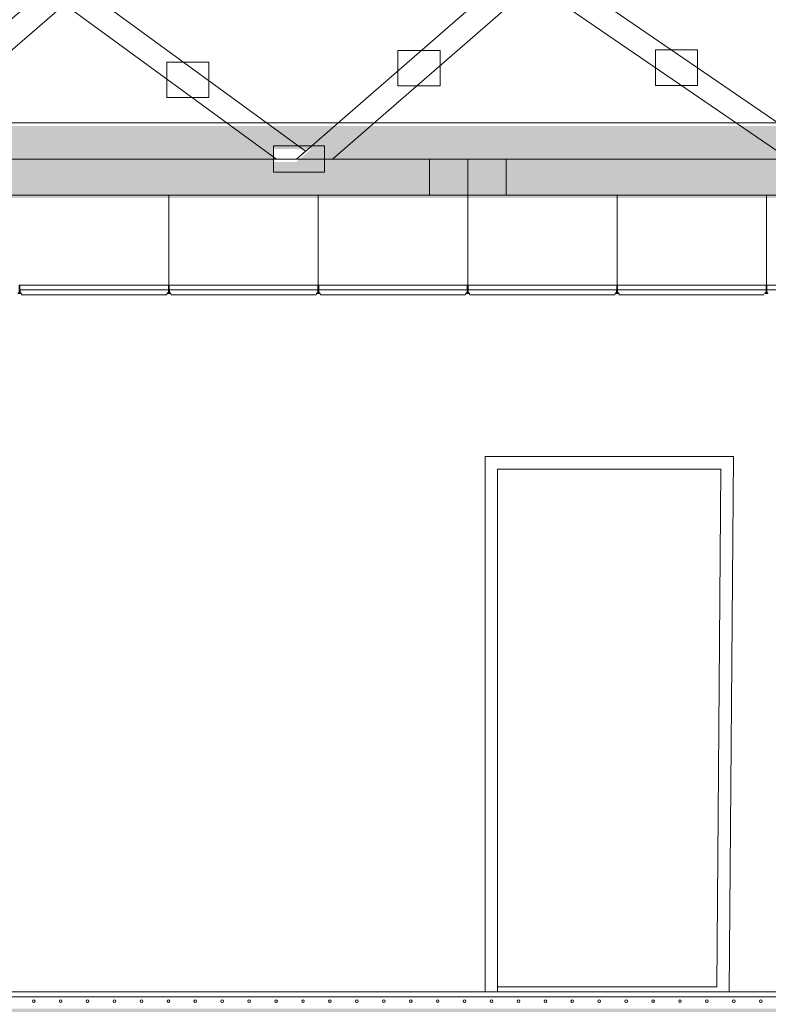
# Model space of a CAD drawing. Header units: millimetres. Extents: x -604189 to 881711, y -381903 to -7297.
# Tile 1030 of 1056: x -215984 to -212978, y -21313 to -17359. Entities that reach past the tile are written whole.
import ezdxf

# ---------------------------------------------------------------- set-up
doc = ezdxf.new("R2010")
doc.units = ezdxf.units.MM
doc.header["$LTSCALE"] = 100
for name, color, linetype, lineweight in [('2_gk', 111, 'Continuous', 18), ('4_detal', 24, 'Continuous', 5), ('standard', 7, 'Continuous', 5)]:
    doc.layers.add(name, color=color, linetype=linetype, lineweight=lineweight)
doc.layers.add('OPIS', color=7, linetype='Continuous')

msp = doc.modelspace()

# ---------------------------------------------------------------- hatches: boundary and pattern name
at = {"layer": '4_detal'}
for points in [[(-215986.7, -18425.2), (-215986.7, -18455.2), (-215987.2, -18455.2), (-215989.7, -18455.2, 0.414214), (-215991.2, -18456.7), (-215991.2, -18458.2), (-215979.2, -18458.2), (-215979.2, -18456.7, 0.414214), (-215980.7, -18455.2), (-215983.2, -18455.2), (-215983.7, -18455.2), (-215983.7, -18425.2), (-215985.2, -18425.2)], [(-215386.7, -18425.2), (-215386.7, -18455.2), (-215387.2, -18455.2), (-215389.7, -18455.2, 0.414214), (-215391.2, -18456.7), (-215391.2, -18458.2), (-215379.2, -18458.2), (-215379.2, -18456.7, 0.414214), (-215380.7, -18455.2), (-215383.2, -18455.2), (-215383.7, -18455.2), (-215383.7, -18425.2), (-215385.2, -18425.2)], [(-214786.7, -18425.2), (-214786.7, -18455.2), (-214787.2, -18455.2), (-214789.7, -18455.2, 0.414214), (-214791.2, -18456.7), (-214791.2, -18458.2), (-214779.2, -18458.2), (-214779.2, -18456.7, 0.414214), (-214780.7, -18455.2), (-214783.2, -18455.2), (-214783.7, -18455.2), (-214783.7, -18425.2), (-214785.2, -18425.2)], [(-214186.7, -18425.2), (-214186.7, -18455.2), (-214187.2, -18455.2), (-214189.7, -18455.2, 0.414214), (-214191.2, -18456.7), (-214191.2, -18458.2), (-214179.2, -18458.2), (-214179.2, -18456.7, 0.414214), (-214180.7, -18455.2), (-214183.2, -18455.2), (-214183.7, -18455.2), (-214183.7, -18425.2), (-214185.2, -18425.2)], [(-213586.7, -18425.2), (-213586.7, -18455.2), (-213587.2, -18455.2), (-213589.7, -18455.2, 0.414214), (-213591.2, -18456.7), (-213591.2, -18458.2), (-213579.2, -18458.2), (-213579.2, -18456.7, 0.414214), (-213580.7, -18455.2), (-213583.2, -18455.2), (-213583.7, -18455.2), (-213583.7, -18425.2), (-213585.2, -18425.2)], [(-212986.7, -18425.2), (-212986.7, -18455.2), (-212987.2, -18455.2), (-212989.7, -18455.2, 0.414214), (-212991.2, -18456.7), (-212991.2, -18458.2), (-212979.2, -18458.2), (-212979.2, -18456.7, 0.414214), (-212980.7, -18455.2), (-212983.2, -18455.2), (-212983.7, -18455.2), (-212983.7, -18425.2), (-212985.2, -18425.2)]]:
    msp.add_hatch(color=256, dxfattribs=at).paths.add_polyline_path(points)
at = {"layer": 'OPIS', "linetype": 'ByBlock', "lineweight": 5, "true_color": 0xf4ee51}
h = msp.add_hatch(dxfattribs=at)
h.set_pattern_fill('HONEY', color=41, scale=10)
h.set_pattern_definition([(0, (82519.571, 403865.543), (47.625, 27.4963064), [31.75, -63.5]), (120, (82519.571, 403865.543), (-47.6249999, 27.4963066), [31.75, -63.5]), (60, (82519.571, 403865.543), (1e-07, 54.9926131), [-63.5, 31.75])])
h.paths.add_polyline_path([(-205087.4, -20715), (-205125.2, -20715), (-205125.2, -20745), (-205125.2, -20765), (-205185.2, -20765), (-205185.2, -20775), (-205165.2, -20775), (-205165.2, -22175), (-205185.2, -22175), (-205185.2, -22373.2), (-205125.2, -22373.2), (-205125.2, -22393.2), (-204965.2, -22393.2), (-204965.2, -21742.7), (-204965.2, -20724.4)])
h.paths.add_polyline_path([(-204965.2, -23740.9), (-205125.2, -23733.2), (-205125.2, -23545), (-205125.2, -23575), (-205125.2, -23783.2), (-205165.2, -23793.2), (-205185.2, -23605), (-205165.2, -23605), (-205165.2, -25160), (-204965.2, -25348.2)])
h.paths.add_polyline_path([(-205090.2, -25348.2), (-205165.2, -25160), (-205170.2, -26473.2), (-205090.2, -26473.2)])
h.paths.add_polyline_path([(-205415.2, -25360), (-211465.2, -25360), (-211465.2, -25510), (-205410.2, -25484.8)])
h.paths.add_polyline_path([(-211465.2, -25360), (-217515.2, -25365), (-217520.2, -25484.8), (-211465.2, -25510)])
h.paths.add_polyline_path([(-217765.2, -23805), (-217745.2, -23805), (-217745.2, -23795), (-217847.9, -23769.3), (-217805.2, -23795), (-217805.2, -23745), (-217965.2, -23752.7), (-217965.2, -25348.2), (-217765.2, -25353.2)])
h.paths.add_polyline_path([(-217765.2, -25353.2), (-217850.2, -25348.2), (-217840.2, -26473.2), (-217765.2, -26473.2)])
h.paths.add_polyline_path([(-217765.2, -20775), (-217745.2, -20775), (-217745.2, -20765), (-217805.2, -20765), (-217805.2, -20715), (-217843, -20715), (-217965.2, -20724.4), (-217965.2, -22375.5), (-217805.2, -22373.2), (-217755.2, -22363.2), (-217765.2, -22185)])
h.paths.add_polyline_path([(-211465.2, -21330), (-217515.2, -21330), (-217515.2, -21355), (-211465.2, -21355)])
h.paths.add_polyline_path([(-217765.2, -17399.2), (-217965.2, -17409.7), (-217965.2, -18605), (-217805.2, -18605), (-217805.2, -18585), (-217745.2, -18585), (-217745.2, -18575), (-217765.2, -18575), (-217765.2, -18315), (-217765.2, -18315), (-217765.2, -18075)])
h.paths.add_polyline_path([(-217515.2, -17930), (-217587.7, -17930), (-217587.7, -18001.5), (-217640.2, -18001.5), (-217640.2, -18075), (-217515.2, -18075)])
h.paths.add_polyline_path([(-217640.2, -18001.5), (-217692.7, -18001.5), (-217692.7, -17930), (-217765.2, -17930), (-217765.2, -18075), (-217640.2, -18075)])
h.paths.add_polyline_path([(-217640.2, -17930), (-217692.7, -17930), (-217692.7, -18001.5), (-217640.2, -18001.5)], flags=17)
h.paths.add_polyline_path([(-217587.7, -17930), (-217640.2, -17930), (-217640.2, -18001.5), (-217587.7, -18001.5)], flags=17)
h.paths.add_polyline_path([(-214339.2, -17930), (-214759.8, -17930), (-214759.8, -17982.5), (-214964.8, -17982.5), (-214964.8, -17930), (-216505.1, -17930), (-216505.1, -17991.3), (-216855.1, -17991.3), (-216855.1, -17930), (-217515.2, -17930), (-217515.2, -18075), (-214339.2, -18075)])
h.paths.add_polyline_path([(-216505.1, -17930), (-216855.1, -17930), (-216855.1, -17991.3), (-216505.1, -17991.3)], flags=17)
h.paths.add_polyline_path([(-217088.2, -17785), (-217515.2, -17785), (-217515.2, -17930), (-216874.9, -17930)])
h.paths.add_polyline_path([(-217515.2, -17785), (-217567.7, -17785), (-217567.7, -17930), (-217515.2, -17930)])
h.paths.add_polyline_path([(-217567.7, -17785), (-217640.2, -17785), (-217640.2, -17858.5), (-217587.7, -17858.5), (-217587.7, -17930), (-217567.7, -17930)])
h.paths.add_polyline_path([(-217640.2, -17785), (-217712.7, -17785), (-217712.7, -17930), (-217692.7, -17930), (-217692.7, -17858.5), (-217640.2, -17858.5)])
h.paths.add_polyline_path([(-217712.7, -17785), (-217765.2, -17785), (-217765.2, -17930), (-217712.7, -17930)])
h.paths.add_polyline_path([(-216830.2, -17785), (-217088.2, -17785), (-216874.9, -17930), (-216855.1, -17930), (-216855.1, -17867.3), (-216709.2, -17867.3)])
h.paths.add_polyline_path([(-216500.8, -17785), (-216830.2, -17785), (-216709.2, -17867.3), (-216596, -17867.3)])
h.paths.add_polyline_path([(-216355.5, -17785), (-216500.8, -17785), (-216596, -17867.3), (-216505.1, -17867.3), (-216505.1, -17914.3)])
h.paths.add_polyline_path([(-215152.3, -17785), (-216355.5, -17785), (-216505.1, -17914.3), (-216505.1, -17930), (-214964.8, -17930), (-214964.8, -17921.9)])
h.paths.add_polyline_path([(-213105.8, -17785), (-214561.7, -17785), (-214728.4, -17930), (-212893.7, -17930)])
h.paths.add_polyline_path([(-214561.7, -17785), (-214706.4, -17785), (-214812.8, -17877.5), (-214759.8, -17877.5), (-214759.8, -17930), (-214728.4, -17930)])
h.paths.add_polyline_path([(-214706.4, -17785), (-214991.2, -17785), (-214864.5, -17877.5), (-214812.8, -17877.5)])
h.paths.add_polyline_path([(-214991.2, -17785), (-215152.3, -17785), (-214964.8, -17921.9), (-214964.8, -17877.5), (-214864.5, -17877.5)])
h.paths.add_polyline_path([(-214031.2, -17930), (-214185.2, -17930), (-214185.2, -18075), (-214031.2, -18075)])
h.paths.add_polyline_path([(-214185.2, -17930), (-214339.2, -17930), (-214339.2, -18075), (-214185.2, -18075)])
h.paths.add_polyline_path([(-214759.8, -17930), (-214964.8, -17930), (-214964.8, -17982.5), (-214759.8, -17982.5)], flags=17)
h.paths.add_polyline_path([(-214759.8, -17877.5), (-214812.8, -17877.5), (-214873.1, -17930), (-214759.8, -17930)])
h.paths.add_polyline_path([(-216505.1, -17867.3), (-216596, -17867.3), (-216668.5, -17930), (-216523.2, -17930), (-216505.1, -17914.3)])
h.paths.add_polyline_path([(-216709.2, -17867.3), (-216855.1, -17867.3), (-216855.1, -17930), (-216668.5, -17930), (-216645.8, -17910.4)])
h.paths.add_polyline_path([(-212868.9, -17930), (-214031.2, -17930), (-214031.2, -18075), (-211612.8, -18075), (-211612.8, -17930), (-212684.9, -17930), (-212684.9, -17982.5), (-212868.9, -17982.5)])
h.paths.add_polyline_path([(-211465.2, -17785), (-212521.8, -17785), (-212672.5, -17930), (-211465.2, -17930)])
h.paths.add_polyline_path([(-212658.8, -17785), (-212937.5, -17785), (-212802.2, -17877.5), (-212755, -17877.5)])
h.paths.add_polyline_path([(-212521.8, -17785), (-212658.8, -17785), (-212755, -17877.5), (-212684.9, -17877.5), (-212684.9, -17930), (-212672.5, -17930)])
h.paths.add_polyline_path([(-212937.5, -17785), (-213105.8, -17785), (-212893.7, -17930), (-212868.9, -17930), (-212868.9, -17877.5), (-212802.2, -17877.5)])
h.paths.add_polyline_path([(-212684.9, -17930), (-212868.9, -17930), (-212868.9, -17982.5), (-212684.9, -17982.5)], flags=17)
h.paths.add_polyline_path([(-212684.9, -17877.5), (-212755, -17877.5), (-212809.6, -17930), (-212684.9, -17930)])
h.paths.add_polyline_path([(-212774.6, -17896.3), (-212802.2, -17877.5), (-212868.9, -17877.5), (-212868.9, -17930), (-212809.6, -17930)])
h.paths.add_polyline_path([(-211465.2, -17931.3), (-211612.8, -17931.3), (-211612.8, -18073.7), (-211465.2, -18073.7)])
h.paths.add_polyline_path([(-211377.7, -17931.3), (-211465.2, -17931.3), (-211465.2, -18073.7), (-211377.7, -18073.7)])
h.paths.add_polyline_path([(-210064.8, -17930), (-210873.1, -17930), (-210873.1, -17982.5), (-211057.1, -17982.5), (-211057.1, -17930), (-211377.7, -17930), (-211377.7, -18075), (-210064.8, -18075)])
h.paths.add_polyline_path([(-211201.5, -17785), (-211465.2, -17785), (-211465.2, -17930), (-211062.3, -17930)])
h.paths.add_polyline_path([(-211069.8, -17785), (-211201.5, -17785), (-211062.3, -17930), (-211057.1, -17930), (-211057.1, -17877.5), (-210981.1, -17877.5)])
h.paths.add_polyline_path([(-210854.6, -17785), (-211069.8, -17785), (-210981.1, -17877.5), (-210945.1, -17877.5)])
h.paths.add_polyline_path([(-210721.6, -17785), (-210854.6, -17785), (-210945.1, -17877.5), (-210873.1, -17877.5), (-210873.1, -17930), (-210863.6, -17930)])
h.paths.add_polyline_path([(-209286.6, -17785), (-210721.6, -17785), (-210863.6, -17930), (-209153.6, -17930)])
h.paths.add_polyline_path([(-210873.1, -17877.5), (-210945.1, -17877.5), (-210996.5, -17930), (-210873.1, -17930)])
h.paths.add_polyline_path([(-210873.1, -17930), (-211057.1, -17930), (-211057.1, -17982.5), (-210873.1, -17982.5)], flags=17)
h.paths.add_polyline_path([(-210963.3, -17896), (-210981.1, -17877.5), (-211057.1, -17877.5), (-211057.1, -17930), (-210996.5, -17930)])
h.paths.add_polyline_path([(-207178.6, -17785), (-208818.1, -17785), (-208936.7, -17907.4), (-208936.7, -17930), (-207086.2, -17930), (-207086.2, -17888.3)])
h.paths.add_polyline_path([(-207086.2, -17930), (-208805.2, -17930), (-208805.2, -17940.5), (-208682.7, -17940.5), (-208682.7, -18064.5), (-208805.2, -18064.5), (-208805.2, -18075), (-205415.2, -18075), (-205415.2, -17930), (-206778.2, -17930), (-206778.2, -17994.7), (-207086.2, -17994.7)])
h.paths.add_polyline_path([(-208682.7, -17940.5), (-208805.2, -17940.5), (-208805.2, -18064.5), (-208682.7, -18064.5)], flags=17)
h.paths.add_polyline_path([(-208805.2, -17940.5), (-208927.7, -17940.5), (-208927.7, -18064.5), (-208805.2, -18064.5)], flags=17)
h.paths.add_polyline_path([(-208927.7, -17940.5), (-208805.2, -17940.5), (-208805.2, -17930), (-208936.7, -17930), (-208936.7, -17996), (-209141.7, -17996), (-209141.7, -17930), (-210064.8, -17930), (-210064.8, -18075), (-208805.2, -18075), (-208805.2, -18064.5), (-208927.7, -18064.5)])
h.paths.add_polyline_path([(-208950.4, -17785), (-209157.7, -17785), (-209085.3, -17864), (-209026.9, -17864)])
h.paths.add_polyline_path([(-209157.7, -17785), (-209286.6, -17785), (-209153.6, -17930), (-209141.7, -17930), (-209141.7, -17864), (-209085.3, -17864)])
h.paths.add_polyline_path([(-208818.1, -17785), (-208950.4, -17785), (-209026.9, -17864), (-208936.7, -17864), (-208936.7, -17907.4)])
h.paths.add_polyline_path([(-208936.7, -17864), (-209026.9, -17864), (-209056.9, -17894.9), (-209024.8, -17930), (-208958.6, -17930), (-208936.7, -17907.4)])
h.paths.add_polyline_path([(-209056.9, -17894.9), (-209085.3, -17864), (-209141.7, -17864), (-209141.7, -17930), (-209024.8, -17930)])
h.paths.add_polyline_path([(-208936.7, -17930), (-209141.7, -17930), (-209141.7, -17996), (-208936.7, -17996)], flags=17)
h.paths.add_polyline_path([(-205415.2, -17785), (-206632.1, -17785), (-206778.2, -17901.1), (-206778.2, -17930), (-205415.2, -17930)])
h.paths.add_polyline_path([(-206632.1, -17785), (-206784.8, -17785), (-206866.3, -17849.7), (-206778.2, -17849.7), (-206778.2, -17901.1)])
h.paths.add_polyline_path([(-206784.8, -17785), (-207051.2, -17785), (-206993.3, -17849.7), (-206866.3, -17849.7)])
h.paths.add_polyline_path([(-207051.2, -17785), (-207178.6, -17785), (-207086.2, -17888.3), (-207086.2, -17849.7), (-206993.3, -17849.7)])
h.paths.add_polyline_path([(-206993.3, -17849.7), (-207086.2, -17849.7), (-207086.2, -17888.3), (-207048.9, -17930), (-206921.5, -17930), (-206940.5, -17908.7)])
h.paths.add_polyline_path([(-206778.2, -17849.7), (-206866.3, -17849.7), (-206940.5, -17908.7), (-206921.5, -17930), (-206814.6, -17930), (-206778.2, -17901.1)])
h.paths.add_polyline_path([(-206778.2, -17930), (-207086.2, -17930), (-207086.2, -17994.7), (-206778.2, -17994.7)], flags=17)
h.paths.add_polyline_path([(-204985, -16405.2), (-204985, -16255.2), (-205165.2, -16255.2), (-205165.2, -18575), (-205185.2, -18575), (-205185.2, -18585), (-205125.2, -18585), (-205125.2, -18605), (-204965.2, -18605), (-204965.2, -18142.7), (-204965.2, -16405.2)])
h.paths.add_polyline_path([(-205415.2, -16255.2), (-205503.3, -16255.2), (-205503.3, -16521.3), (-205415.2, -16516.7)])

# ---------------------------------------------------------------- linework, layer by layer
at = {"layer": '2_gk', "color": 0, "lineweight": 20}
msp.add_lwpolyline([(-211465.2, -18063.2), (-217515.2, -18063.2)], dxfattribs=at)
at = {"layer": '2_gk'}
for points in [[(-215978.7, -18455.2), (-215983.2, -18455.2)], [(-215978.7, -18455.2), (-215976.6, -18463.2)], [(-215976.6, -18463.2), (-215393.9, -18463.2)], [(-215391.7, -18455.2), (-215393.9, -18463.2)], [(-215391.7, -18455.2), (-215387.2, -18455.2)], [(-215378.7, -18455.2), (-215383.2, -18455.2)], [(-215378.7, -18455.2), (-215376.6, -18463.2)], [(-214793.9, -18463.2), (-215376.6, -18463.2)], [(-214791.7, -18455.2), (-214793.9, -18463.2)], [(-214791.7, -18455.2), (-214787.2, -18455.2)], [(-214778.7, -18455.2), (-214783.2, -18455.2)], [(-214778.7, -18455.2), (-214776.6, -18463.2)], [(-214776.6, -18463.2), (-214193.9, -18463.2)], [(-214191.7, -18455.2), (-214193.9, -18463.2)], [(-214191.7, -18455.2), (-214187.2, -18455.2)], [(-214178.7, -18455.2), (-214183.2, -18455.2)], [(-214178.7, -18455.2), (-214176.6, -18463.2)], [(-213593.9, -18463.2), (-214176.6, -18463.2)], [(-213591.7, -18455.2), (-213593.9, -18463.2)], [(-213591.7, -18455.2), (-213587.2, -18455.2)], [(-213578.7, -18455.2), (-213583.2, -18455.2)], [(-213578.7, -18455.2), (-213576.6, -18463.2)], [(-212993.9, -18463.2), (-213576.6, -18463.2)]]:
    msp.add_lwpolyline(points, dxfattribs=at)
at = {"layer": '4_detal', "color": 1, "ltscale": 0.5}
for points in [[(-215385.2, -18425.2), (-215385.2, -18063.2)], [(-214785.2, -18425.2), (-214785.2, -18063.2)], [(-214185.2, -18425.2), (-214185.2, -18063.2)], [(-213585.2, -18425.2), (-213585.2, -18063.2)], [(-212985.2, -18425.2), (-212985.2, -18063.2)]]:
    msp.add_lwpolyline(points, dxfattribs=at)
at = {"layer": '4_detal'}
for points in [[(-215986.7, -18425.2), (-215986.7, -18455.2), (-215989.7, -18455.2, 0.414214), (-215991.2, -18456.7), (-215991.2, -18458.2), (-215979.2, -18458.2), (-215979.2, -18456.7, 0.414214), (-215980.7, -18455.2), (-215983.7, -18455.2), (-215983.7, -18425.2), (-215986.7, -18425.2)], [(-215386.7, -18425.2), (-215386.7, -18455.2), (-215389.7, -18455.2, 0.414214), (-215391.2, -18456.7), (-215391.2, -18458.2), (-215379.2, -18458.2), (-215379.2, -18456.7, 0.414214), (-215380.7, -18455.2), (-215383.7, -18455.2), (-215383.7, -18425.2), (-215386.7, -18425.2)], [(-214786.7, -18425.2), (-214786.7, -18455.2), (-214789.7, -18455.2, 0.414214), (-214791.2, -18456.7), (-214791.2, -18458.2), (-214779.2, -18458.2), (-214779.2, -18456.7, 0.414214), (-214780.7, -18455.2), (-214783.7, -18455.2), (-214783.7, -18425.2), (-214786.7, -18425.2)], [(-214186.7, -18425.2), (-214186.7, -18455.2), (-214189.7, -18455.2, 0.414214), (-214191.2, -18456.7), (-214191.2, -18458.2), (-214179.2, -18458.2), (-214179.2, -18456.7, 0.414214), (-214180.7, -18455.2), (-214183.7, -18455.2), (-214183.7, -18425.2), (-214186.7, -18425.2)], [(-213586.7, -18425.2), (-213586.7, -18455.2), (-213589.7, -18455.2, 0.414214), (-213591.2, -18456.7), (-213591.2, -18458.2), (-213579.2, -18458.2), (-213579.2, -18456.7, 0.414214), (-213580.7, -18455.2), (-213583.7, -18455.2), (-213583.7, -18425.2), (-213586.7, -18425.2)], [(-212986.7, -18425.2), (-212986.7, -18455.2), (-212989.7, -18455.2, 0.414214), (-212991.2, -18456.7), (-212991.2, -18458.2), (-212979.2, -18458.2), (-212979.2, -18456.7, 0.414214), (-212980.7, -18455.2), (-212983.7, -18455.2), (-212983.7, -18425.2), (-212986.7, -18425.2)]]:
    msp.add_lwpolyline(points, format="xyb", dxfattribs=at)
for points in [[(-215386.7, -18425.2), (-215983.7, -18425.2), (-215983.7, -18443.2)], [(-215383.7, -18425.2), (-214786.7, -18425.2), (-214786.7, -18443.2)], [(-214186.7, -18425.2), (-214783.7, -18425.2), (-214783.7, -18443.2)], [(-214183.7, -18425.2), (-213586.7, -18425.2), (-213586.7, -18443.2)], [(-213583.7, -18425.2), (-212986.7, -18425.2), (-212986.7, -18443.2)], [(-211465.2, -18425.2), (-212983.7, -18425.2), (-212983.7, -18443.2)], [(-215386.7, -18443.2), (-215983.7, -18443.2)], [(-215983.2, -18455.2), (-215983.2, -18443.2)], [(-215387.2, -18455.2), (-215387.2, -18443.2)], [(-215383.7, -18443.2), (-214786.7, -18443.2)], [(-215383.2, -18455.2), (-215383.2, -18443.2)], [(-214787.2, -18455.2), (-214787.2, -18443.2)], [(-214186.7, -18443.2), (-214783.7, -18443.2)], [(-214783.2, -18455.2), (-214783.2, -18443.2)], [(-214187.2, -18455.2), (-214187.2, -18443.2)], [(-214183.7, -18443.2), (-213586.7, -18443.2)], [(-214183.2, -18455.2), (-214183.2, -18443.2)], [(-213587.2, -18455.2), (-213587.2, -18443.2)], [(-213583.7, -18443.2), (-212986.7, -18443.2)], [(-213583.2, -18455.2), (-213583.2, -18443.2)], [(-212386.7, -18443.2), (-212983.7, -18443.2)]]:
    msp.add_lwpolyline(points, dxfattribs=at)
at = {"layer": 'OPIS', "color": 2, "linetype": 'ByBlock', "lineweight": 13, "true_color": 0xf1eb1f}
for p, q in [((-205415.2, -17773.2), (-217765.2, -17773.2)), ((-205415.2, -17918.2), (-217765.2, -17918.2))]:
    msp.add_line(p, q, dxfattribs=at)
at = {"layer": 'OPIS', "color": 215, "linetype": 'ByBlock', "lineweight": 13, "true_color": 0xa953a0}
msp.add_line((-217765.2, -18063.2), (-205415.2, -18063.2), dxfattribs=at)
at = {"layer": 'OPIS', "color": 0, "linetype": 'ByBlock', "lineweight": 20}
for p, q in [((-214065.2, -19163.2), (-214065.2, -21263.2)), ((-213168.2, -19163.2), (-213185.2, -21243.2)), ((-217515.2, -21263.2), (-211465.2, -21263.2)), ((-217515.2, -21283.2), (-211465.2, -21283.2))]:
    msp.add_line(p, q, dxfattribs=at)
msp.add_lwpolyline([(-214115.2, -21263.2), (-214115.2, -19113.2), (-213117.8, -19113.2), (-213135.4, -21263.2)], dxfattribs=at)
msp.add_lwpolyline([(-214065.2, -19163.2), (-213168.2, -19163.2), (-213185.2, -21243.2), (-214065.2, -21243.2)], close=True, dxfattribs=at)
at = {"layer": 'OPIS', "color": 240, "linetype": 'ByBlock', "lineweight": 20, "true_color": 0xed1f24}
for centre in [(-215928.2, -21300), (-215820, -21300), (-215711.9, -21300), (-215603.7, -21300), (-215495.6, -21300), (-215387.4, -21300), (-215279.3, -21300), (-215171.1, -21300), (-215063, -21300), (-214954.8, -21300), (-214846.7, -21300), (-214738.5, -21300), (-214630.4, -21300), (-214522.2, -21300), (-214414.1, -21300), (-214305.9, -21300), (-214197.8, -21300), (-214089.6, -21300), (-213981.5, -21300), (-213873.3, -21300), (-213765.2, -21300), (-213657.1, -21300), (-213548.9, -21300), (-213440.8, -21300), (-213332.6, -21300), (-213224.5, -21300), (-213116.3, -21300), (-213008.2, -21300)]:
    msp.add_circle(centre, 5.26, dxfattribs=at)
at = {"layer": 'standard', "color": 22, "lineweight": 0}
for points in [[(-213920.9, -17215.8), (-213961.4, -17188.1), (-214038.4, -17192.1), (-214873.1, -17918.2), (-214728.4, -17918.2)], [(-212893.7, -17918.2), (-212809.6, -17918.2), (-212774.6, -17884.6), (-213805.1, -17179.9), (-213961.4, -17188.1)], [(-214953.7, -17918.2), (-214873.1, -17918.2), (-214836.4, -17886.2), (-215670, -17277.6), (-215820.3, -17285.5)], [(-215804.6, -17297), (-215820.3, -17285.5), (-215944.1, -17292), (-216668.5, -17918.2), (-216523.2, -17918.2)], [(-214185.2, -18063.2), (-214185.2, -17918.2), (-217765.2, -17918.2), (-217765.2, -18063.2)], [(-208805.2, -18063.2), (-208805.2, -17918.2), (-214185.2, -17918.2), (-214185.2, -18063.2)]]:
    msp.add_lwpolyline(points, close=True, dxfattribs=at)
at = {"layer": 'standard', "color": 0, "lineweight": 0}
for points in [[(-214296.4, -17482), (-214465.8, -17482), (-214465.8, -17624.3), (-214296.4, -17624.3)], [(-213261.7, -17479.9), (-213431.1, -17479.9), (-213431.1, -17622.3), (-213261.7, -17622.3)], [(-215224.4, -17528.7), (-215393.9, -17528.7), (-215393.9, -17671.1), (-215224.4, -17671.1)], [(-214759.8, -17865.7), (-214964.8, -17865.7), (-214964.8, -17970.7), (-214759.8, -17970.7)], [(-214031.2, -17918.2), (-214339.2, -17918.2), (-214339.2, -18063.2), (-214031.2, -18063.2)]]:
    msp.add_lwpolyline(points, close=True, dxfattribs=at)

doc.saveas('drawing.dxf')
